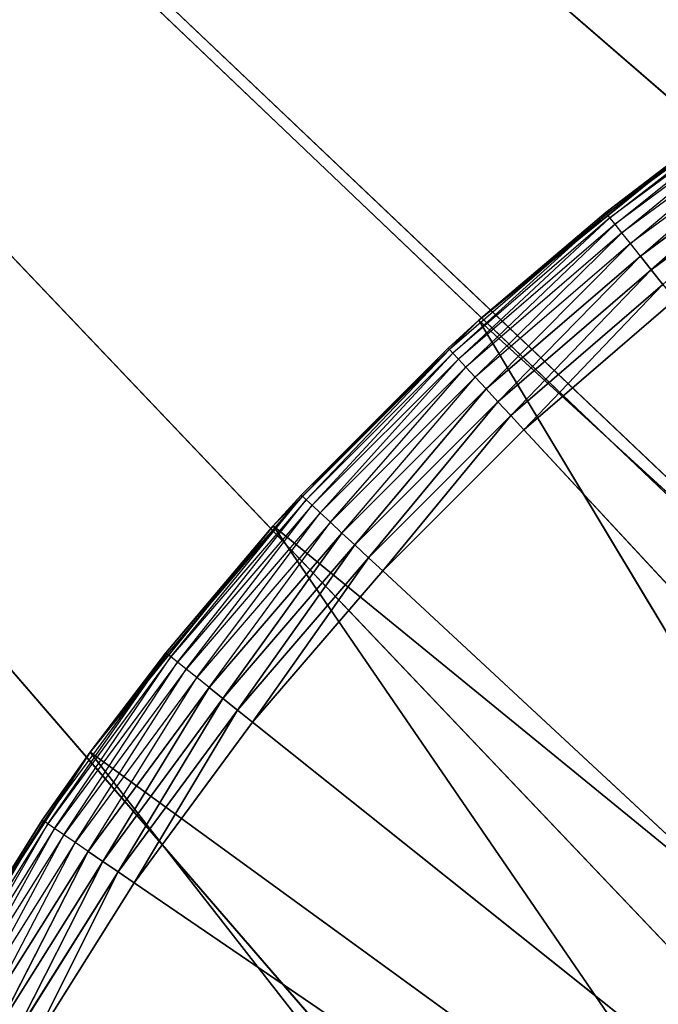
# Model space of a CAD drawing. Extents: x 0.05 to 8.85, y 0.05 to 8.85.
# Tile 342 of 656: x 0.78 to 0.9, y 7.95 to 8.12. Entities that reach past the tile are written whole.
import ezdxf

# ---------------------------------------------------------------- set-up
doc = ezdxf.new("R2010")
doc.units = 0
doc.header["$LTSCALE"] = 2.54
doc.layers.get('0').update_dxf_attribs({"color": 13, "linetype": 'CONTINUOUS'})

# ---------------------------------------------------------------- blocks, each defined once
blk = doc.blocks.new('SZCZOTKA_DO_WC_BEZ_POKRYWK')
at = {"color": 0}
for p, q in [((1.02623, 8.00227, 5.55), (0.07623, 8.82416, 5.55)), ((1.02623, 8.00227, 5.55), (0.07623, 8.82416, 5.55)), ((0.97813, 7.96884, 5.55), (0.07623, 8.82416, 5.55)), ((0.93311, 7.92413, 5.55), (0.07623, 8.82416, 5.55)), ((0.97813, 7.96884, 5.55), (0.07623, 8.82416, 5.55)), ((0.93311, 7.92413, 5.55), (0.07623, 8.82416, 5.55)), ((0.89812, 7.87416, 5.55), (0.07623, 8.82416, 5.55)), ((0.89812, 7.87416, 5.55), (0.07623, 8.82416, 5.55)), ((0.89812, 7.87416, 5.65), (0.07623, 8.82416, 5.65)), ((0.89812, 7.87416, 5.65), (0.07623, 8.82416, 5.65)), ((0.93311, 7.92413, 5.65), (0.07623, 8.82416, 5.65)), ((0.93311, 7.92413, 5.65), (0.07623, 8.82416, 5.65)), ((0.97625, 7.96727, 5.65), (0.07623, 8.82416, 5.65)), ((1.02623, 8.00227, 5.65), (0.07623, 8.82416, 5.65)), ((0.97625, 7.96727, 5.65), (0.07623, 8.82416, 5.65)), ((1.02623, 8.00227, 5.65), (0.07623, 8.82416, 5.65)), ((0.91974, 8.11202, 5.36653), (0.88967, 8.08983, 5.36653)), ((0.89024, 8.08913, 5.36316), (0.91974, 8.11202, 5.36653)), ((0.92025, 8.11128, 5.36316), (0.89024, 8.08913, 5.36316)), ((0.89116, 8.08798, 5.36), (0.92025, 8.11128, 5.36316)), ((0.92108, 8.11006, 5.36), (0.89116, 8.08798, 5.36)), ((0.8924, 8.08641, 5.35714), (0.92108, 8.11006, 5.36)), ((0.92221, 8.10841, 5.35714), (0.8924, 8.08641, 5.35714)), ((0.89394, 8.08449, 5.35468), (0.92221, 8.10841, 5.35714)), ((0.92359, 8.10637, 5.35468), (0.89394, 8.08449, 5.35468)), ((0.89572, 8.08225, 5.35268), (0.92359, 8.10637, 5.35468)), ((0.86666, 8.07073, 5.55), (0.90734, 8.10366, 5.55)), ((0.86666, 8.07073, 5.55), (0.90734, 8.10366, 5.55)), ((0.90734, 8.10366, 5.55), (0.88949, 8.09007, 5.37)), ((0.90734, 8.10366, 5.55), (0.88949, 8.09007, 5.37)), ((0.90734, 8.10366, 5.37), (0.88949, 8.09007, 5.37)), ((0.88967, 8.08983, 5.36653), (0.90734, 8.10366, 5.37)), ((0.9252, 8.10401, 5.35268), (0.89572, 8.08225, 5.35268)), ((0.89769, 8.07978, 5.35121), (0.9252, 8.10401, 5.35268)), ((0.89769, 8.07978, 5.35121), (0.9252, 8.10401, 5.35268)), ((0.92698, 8.1014, 5.35121), (0.89769, 8.07978, 5.35121)), ((0.92698, 8.1014, 5.35121), (0.89769, 8.07978, 5.35121)), ((0.88967, 8.08983, 5.36653), (0.86135, 8.06546, 5.36653)), ((0.86196, 8.0648, 5.36316), (0.88967, 8.08983, 5.36653)), ((0.86666, 8.07073, 5.55), (0.88949, 8.09007, 5.37)), ((0.88949, 8.09007, 5.37), (0.86666, 8.07073, 5.37)), ((0.86666, 8.07073, 5.55), (0.88949, 8.09007, 5.37)), ((0.86666, 8.07073, 5.37), (0.88967, 8.08983, 5.36653)), ((0.88949, 8.09007, 5.37), (0.88967, 8.08983, 5.36653)), ((0.89024, 8.08913, 5.36316), (0.88967, 8.08983, 5.36653)), ((0.89024, 8.08913, 5.36316), (0.86196, 8.0648, 5.36316)), ((0.86297, 8.06372, 5.36), (0.89024, 8.08913, 5.36316)), ((0.89116, 8.08798, 5.36), (0.86297, 8.06372, 5.36)), ((0.86433, 8.06225, 5.35714), (0.89116, 8.08798, 5.36)), ((0.89116, 8.08798, 5.36), (0.89024, 8.08913, 5.36316)), ((0.8924, 8.08641, 5.35714), (0.89116, 8.08798, 5.36)), ((0.8924, 8.08641, 5.35714), (0.86433, 8.06225, 5.35714)), ((0.866, 8.06044, 5.35468), (0.8924, 8.08641, 5.35714)), ((0.89394, 8.08449, 5.35468), (0.8924, 8.08641, 5.35714)), ((0.89394, 8.08449, 5.35468), (0.866, 8.06044, 5.35468)), ((0.86795, 8.05835, 5.35268), (0.89394, 8.08449, 5.35468)), ((0.89572, 8.08225, 5.35268), (0.89394, 8.08449, 5.35468)), ((0.89572, 8.08225, 5.35268), (0.86795, 8.05835, 5.35268)), ((0.87009, 8.05604, 5.35121), (0.89572, 8.08225, 5.35268)), ((0.87009, 8.05604, 5.35121), (0.89572, 8.08225, 5.35268)), ((0.89769, 8.07978, 5.35121), (0.89572, 8.08225, 5.35268)), ((0.89769, 8.07978, 5.35121), (0.89572, 8.08225, 5.35268)), ((0.89769, 8.07978, 5.35121), (0.87009, 8.05604, 5.35121)), ((0.89769, 8.07978, 5.35121), (0.87009, 8.05604, 5.35121)), ((0.87239, 8.05357, 5.3503), (0.89769, 8.07978, 5.35121)), ((0.87239, 8.05357, 5.3503), (0.89769, 8.07978, 5.35121)), ((0.89979, 8.07715, 5.3503), (0.89769, 8.07978, 5.35121)), ((0.89979, 8.07715, 5.3503), (0.89769, 8.07978, 5.35121)), ((0.89979, 8.07715, 5.3503), (0.87239, 8.05357, 5.3503)), ((0.89979, 8.07715, 5.3503), (0.87239, 8.05357, 5.3503)), ((0.87475, 8.05102, 5.35), (0.89979, 8.07715, 5.3503)), ((0.87475, 8.05102, 5.35), (0.89979, 8.07715, 5.3503)), ((0.87475, 8.05102, 5.35), (0.90196, 8.07444, 5.35)), ((0.87475, 8.05102, 5.35), (0.90196, 8.07444, 5.35)), ((0.82966, 8.03372, 5.55), (0.86666, 8.07073, 5.55)), ((0.82966, 8.03372, 5.55), (0.86666, 8.07073, 5.55)), ((0.8347, 8.03924, 5.37), (0.86666, 8.07073, 5.55)), ((0.8347, 8.03924, 5.37), (0.86666, 8.07073, 5.55)), ((0.86666, 8.07073, 5.37), (0.86114, 8.06568, 5.37)), ((0.86114, 8.06568, 5.37), (0.86666, 8.07073, 5.55)), ((0.86114, 8.06568, 5.37), (0.86666, 8.07073, 5.55)), ((0.86666, 8.07073, 5.37), (0.86135, 8.06546, 5.36653)), ((0.86666, 8.07073, 5.37), (0.86666, 8.07073, 5.55)), ((0.86666, 8.07073, 5.37), (0.86666, 8.07073, 5.55)), ((0.86666, 8.07073, 5.55), (0.97813, 7.96884, 5.55)), ((0.86666, 8.07073, 5.55), (0.97813, 7.96884, 5.55)), ((0.86666, 8.07073, 5.55), (0.94609, 7.93875, 5.55)), ((0.86666, 8.07073, 5.55), (0.94609, 7.93875, 5.55)), ((0.86114, 8.06568, 5.37), (0.8347, 8.03924, 5.37)), ((0.86114, 8.06568, 5.37), (0.83493, 8.03904, 5.36653)), ((0.86135, 8.06546, 5.36653), (0.83493, 8.03904, 5.36653)), ((0.83559, 8.03842, 5.36316), (0.86135, 8.06546, 5.36653)), ((0.86196, 8.0648, 5.36316), (0.83559, 8.03842, 5.36316)), ((0.83667, 8.03742, 5.36), (0.86196, 8.0648, 5.36316)), ((0.86114, 8.06568, 5.37), (0.86135, 8.06546, 5.36653)), ((0.86196, 8.0648, 5.36316), (0.86135, 8.06546, 5.36653)), ((0.86297, 8.06372, 5.36), (0.86196, 8.0648, 5.36316)), ((0.86297, 8.06372, 5.36), (0.83667, 8.03742, 5.36)), ((0.83813, 8.03606, 5.35714), (0.86297, 8.06372, 5.36)), ((0.86433, 8.06225, 5.35714), (0.86297, 8.06372, 5.36)), ((0.86433, 8.06225, 5.35714), (0.83813, 8.03606, 5.35714)), ((0.83994, 8.03438, 5.35468), (0.86433, 8.06225, 5.35714)), ((0.866, 8.06044, 5.35468), (0.86433, 8.06225, 5.35714)), ((0.866, 8.06044, 5.35468), (0.83994, 8.03438, 5.35468)), ((0.84203, 8.03244, 5.35268), (0.866, 8.06044, 5.35468)), ((0.86795, 8.05835, 5.35268), (0.866, 8.06044, 5.35468)), ((0.86795, 8.05835, 5.35268), (0.84203, 8.03244, 5.35268)), ((0.84435, 8.03029, 5.35121), (0.86795, 8.05835, 5.35268)), ((0.84435, 8.03029, 5.35121), (0.86795, 8.05835, 5.35268)), ((0.87009, 8.05604, 5.35121), (0.86795, 8.05835, 5.35268)), ((0.87009, 8.05604, 5.35121), (0.86795, 8.05835, 5.35268)), ((0.87009, 8.05604, 5.35121), (0.84435, 8.03029, 5.35121)), ((0.87009, 8.05604, 5.35121), (0.84435, 8.03029, 5.35121)), ((0.84682, 8.028, 5.3503), (0.87009, 8.05604, 5.35121)), ((0.84682, 8.028, 5.3503), (0.87009, 8.05604, 5.35121)), ((0.87239, 8.05357, 5.3503), (0.87009, 8.05604, 5.35121)), ((0.87239, 8.05357, 5.3503), (0.87009, 8.05604, 5.35121)), ((0.87239, 8.05357, 5.3503), (0.84682, 8.028, 5.3503)), ((0.87239, 8.05357, 5.3503), (0.84682, 8.028, 5.3503)), ((0.84937, 8.02564, 5.35), (0.87239, 8.05357, 5.3503)), ((0.84937, 8.02564, 5.35), (0.87239, 8.05357, 5.3503)), ((0.87475, 8.05102, 5.35), (0.87239, 8.05357, 5.3503)), ((0.87475, 8.05102, 5.35), (0.87239, 8.05357, 5.3503)), ((0.84937, 8.02564, 5.35), (0.87475, 8.05102, 5.35)), ((0.84937, 8.02564, 5.35), (0.87475, 8.05102, 5.35)), ((0.87475, 8.05102, 5.35), (1.20123, 7.69916, 5.35)), ((0.87475, 8.05102, 5.35), (1.20123, 7.69916, 5.35)), ((0.81031, 8.0109, 5.37), (0.83493, 8.03904, 5.36653)), ((0.83493, 8.03904, 5.36653), (0.81055, 8.01071, 5.36653)), ((0.81126, 8.01015, 5.36316), (0.83493, 8.03904, 5.36653)), ((0.83559, 8.03842, 5.36316), (0.81126, 8.01015, 5.36316)), ((0.81241, 8.00923, 5.36), (0.83559, 8.03842, 5.36316)), ((0.8347, 8.03924, 5.37), (0.82966, 8.03372, 5.55)), ((0.8347, 8.03924, 5.37), (0.82966, 8.03372, 5.37)), ((0.8347, 8.03924, 5.37), (0.82966, 8.03372, 5.55)), ((0.82966, 8.03372, 5.37), (0.83493, 8.03904, 5.36653)), ((0.8347, 8.03924, 5.37), (0.83493, 8.03904, 5.36653)), ((0.83559, 8.03842, 5.36316), (0.83493, 8.03904, 5.36653)), ((0.83667, 8.03742, 5.36), (0.83559, 8.03842, 5.36316)), ((0.83667, 8.03742, 5.36), (0.81241, 8.00923, 5.36)), ((0.81397, 8.00798, 5.35714), (0.83667, 8.03742, 5.36)), ((0.83813, 8.03606, 5.35714), (0.83667, 8.03742, 5.36)), ((0.83813, 8.03606, 5.35714), (0.81397, 8.00798, 5.35714)), ((0.8159, 8.00645, 5.35468), (0.83813, 8.03606, 5.35714)), ((0.83994, 8.03438, 5.35468), (0.83813, 8.03606, 5.35714)), ((0.79672, 7.99305, 5.55), (0.82966, 8.03372, 5.55)), ((0.79672, 7.99305, 5.55), (0.82966, 8.03372, 5.55)), ((0.82966, 8.03372, 5.37), (0.81031, 8.0109, 5.37)), ((0.81031, 8.0109, 5.37), (0.82966, 8.03372, 5.55)), ((0.81031, 8.0109, 5.37), (0.82966, 8.03372, 5.55)), ((0.83994, 8.03438, 5.35468), (0.8159, 8.00645, 5.35468)), ((0.81813, 8.00467, 5.35268), (0.83994, 8.03438, 5.35468)), ((0.82966, 8.03372, 5.37), (0.82966, 8.03372, 5.55)), ((0.82966, 8.03372, 5.37), (0.82966, 8.03372, 5.55)), ((0.82966, 8.03372, 5.55), (0.94609, 7.93875, 5.55)), ((0.82966, 8.03372, 5.55), (0.94609, 7.93875, 5.55)), ((0.82966, 8.03372, 5.55), (0.91807, 7.90488, 5.55)), ((0.82966, 8.03372, 5.55), (0.91807, 7.90488, 5.55)), ((0.84203, 8.03244, 5.35268), (0.83994, 8.03438, 5.35468)), ((0.84203, 8.03244, 5.35268), (0.81813, 8.00467, 5.35268)), ((0.8206, 8.0027, 5.35121), (0.84203, 8.03244, 5.35268)), ((0.8206, 8.0027, 5.35121), (0.84203, 8.03244, 5.35268)), ((0.84435, 8.03029, 5.35121), (0.84203, 8.03244, 5.35268)), ((0.84435, 8.03029, 5.35121), (0.84203, 8.03244, 5.35268)), ((0.84435, 8.03029, 5.35121), (0.8206, 8.0027, 5.35121)), ((0.84435, 8.03029, 5.35121), (0.8206, 8.0027, 5.35121)), ((0.82324, 8.0006, 5.3503), (0.84435, 8.03029, 5.35121)), ((0.82324, 8.0006, 5.3503), (0.84435, 8.03029, 5.35121)), ((0.84682, 8.028, 5.3503), (0.84435, 8.03029, 5.35121)), ((0.84682, 8.028, 5.3503), (0.84435, 8.03029, 5.35121)), ((0.84682, 8.028, 5.3503), (0.82324, 8.0006, 5.3503)), ((0.84682, 8.028, 5.3503), (0.82324, 8.0006, 5.3503)), ((0.82595, 7.99843, 5.35), (0.84682, 8.028, 5.3503)), ((0.82595, 7.99843, 5.35), (0.84682, 8.028, 5.3503)), ((0.84937, 8.02564, 5.35), (0.84682, 8.028, 5.3503)), ((0.84937, 8.02564, 5.35), (0.84682, 8.028, 5.3503)), ((0.82595, 7.99843, 5.35), (0.84937, 8.02564, 5.35)), ((0.82595, 7.99843, 5.35), (0.84937, 8.02564, 5.35)), ((1.20123, 7.69916, 5.35), (0.84937, 8.02564, 5.35)), ((1.20123, 7.69916, 5.35), (0.84937, 8.02564, 5.35)), ((0.81055, 8.01071, 5.36653), (0.78836, 7.98064, 5.36653)), ((0.78911, 7.98014, 5.36316), (0.81055, 8.01071, 5.36653)), ((0.81126, 8.01015, 5.36316), (0.78911, 7.98014, 5.36316)), ((0.79032, 7.97931, 5.36), (0.81126, 8.01015, 5.36316)), ((0.81031, 8.0109, 5.37), (0.79672, 7.99305, 5.55)), ((0.81031, 8.0109, 5.37), (0.79672, 7.99305, 5.37)), ((0.81031, 8.0109, 5.37), (0.79672, 7.99305, 5.55)), ((0.79672, 7.99305, 5.37), (0.81055, 8.01071, 5.36653)), ((0.81031, 8.0109, 5.37), (0.81055, 8.01071, 5.36653)), ((0.81126, 8.01015, 5.36316), (0.81055, 8.01071, 5.36653)), ((0.81241, 8.00923, 5.36), (0.81126, 8.01015, 5.36316)), ((0.81241, 8.00923, 5.36), (0.79032, 7.97931, 5.36)), ((0.79198, 7.97818, 5.35714), (0.81241, 8.00923, 5.36)), ((0.81397, 8.00798, 5.35714), (0.79198, 7.97818, 5.35714)), ((0.79401, 7.97679, 5.35468), (0.81397, 8.00798, 5.35714)), ((0.81397, 8.00798, 5.35714), (0.81241, 8.00923, 5.36)), ((0.8159, 8.00645, 5.35468), (0.81397, 8.00798, 5.35714)), ((0.8159, 8.00645, 5.35468), (0.79401, 7.97679, 5.35468)), ((0.79637, 7.97518, 5.35268), (0.8159, 8.00645, 5.35468)), ((0.81813, 8.00467, 5.35268), (0.8159, 8.00645, 5.35468)), ((0.81813, 8.00467, 5.35268), (0.79637, 7.97518, 5.35268)), ((0.79898, 7.9734, 5.35121), (0.81813, 8.00467, 5.35268)), ((0.79898, 7.9734, 5.35121), (0.81813, 8.00467, 5.35268)), ((0.8206, 8.0027, 5.35121), (0.81813, 8.00467, 5.35268)), ((0.8206, 8.0027, 5.35121), (0.81813, 8.00467, 5.35268)), ((0.8206, 8.0027, 5.35121), (0.79898, 7.9734, 5.35121)), ((0.8206, 8.0027, 5.35121), (0.79898, 7.9734, 5.35121)), ((0.80177, 7.97151, 5.3503), (0.8206, 8.0027, 5.35121)), ((0.80177, 7.97151, 5.3503), (0.8206, 8.0027, 5.35121)), ((0.82324, 8.0006, 5.3503), (0.8206, 8.0027, 5.35121)), ((0.82324, 8.0006, 5.3503), (0.8206, 8.0027, 5.35121)), ((0.82324, 8.0006, 5.3503), (0.80177, 7.97151, 5.3503)), ((0.82324, 8.0006, 5.3503), (0.80177, 7.97151, 5.3503)), ((0.80464, 7.96955, 5.35), (0.82324, 8.0006, 5.3503)), ((0.80464, 7.96955, 5.35), (0.82324, 8.0006, 5.3503)), ((0.82595, 7.99843, 5.35), (0.82324, 8.0006, 5.3503)), ((0.82595, 7.99843, 5.35), (0.82324, 8.0006, 5.3503)), ((0.80464, 7.96955, 5.35), (0.82595, 7.99843, 5.35)), ((0.80464, 7.96955, 5.35), (0.82595, 7.99843, 5.35)), ((0.82595, 7.99843, 5.35), (1.20123, 7.69916, 5.35)), ((0.82595, 7.99843, 5.35), (1.20123, 7.69916, 5.35)), ((0.76822, 7.94916, 5.55), (0.79672, 7.99305, 5.55)), ((0.76822, 7.94916, 5.55), (0.79672, 7.99305, 5.55)), ((0.79672, 7.99305, 5.37), (0.78811, 7.98082, 5.37)), ((0.78811, 7.98082, 5.37), (0.79672, 7.99305, 5.55)), ((0.78811, 7.98082, 5.37), (0.79672, 7.99305, 5.55)), ((0.79672, 7.99305, 5.37), (0.78836, 7.98064, 5.36653)), ((0.79672, 7.99305, 5.37), (0.79672, 7.99305, 5.55)), ((0.79672, 7.99305, 5.37), (0.79672, 7.99305, 5.55)), ((0.79672, 7.99305, 5.55), (0.91807, 7.90488, 5.55)), ((0.79672, 7.99305, 5.55), (0.91807, 7.90488, 5.55)), ((0.79672, 7.99305, 5.55), (0.89452, 7.86777, 5.55)), ((0.79672, 7.99305, 5.55), (0.89452, 7.86777, 5.55)), ((0.78811, 7.98082, 5.37), (0.76822, 7.94916, 5.55)), ((0.78811, 7.98082, 5.37), (0.76822, 7.94916, 5.37)), ((0.78811, 7.98082, 5.37), (0.76822, 7.94916, 5.55)), ((0.78811, 7.98082, 5.37), (0.76848, 7.949, 5.36653)), ((0.78836, 7.98064, 5.36653), (0.76848, 7.949, 5.36653)), ((0.76926, 7.94855, 5.36316), (0.78836, 7.98064, 5.36653)), ((0.78911, 7.98014, 5.36316), (0.76926, 7.94855, 5.36316)), ((0.77054, 7.94782, 5.36), (0.78911, 7.98014, 5.36316)), ((0.78811, 7.98082, 5.37), (0.78836, 7.98064, 5.36653)), ((0.78911, 7.98014, 5.36316), (0.78836, 7.98064, 5.36653)), ((0.79032, 7.97931, 5.36), (0.78911, 7.98014, 5.36316)), ((0.79032, 7.97931, 5.36), (0.77054, 7.94782, 5.36)), ((0.77227, 7.94682, 5.35714), (0.79032, 7.97931, 5.36)), ((0.79198, 7.97818, 5.35714), (0.77227, 7.94682, 5.35714)), ((0.7744, 7.94558, 5.35468), (0.79198, 7.97818, 5.35714)), ((0.79198, 7.97818, 5.35714), (0.79032, 7.97931, 5.36)), ((0.79401, 7.97679, 5.35468), (0.79198, 7.97818, 5.35714)), ((0.79401, 7.97679, 5.35468), (0.7744, 7.94558, 5.35468)), ((0.77688, 7.94416, 5.35268), (0.79401, 7.97679, 5.35468)), ((0.79637, 7.97518, 5.35268), (0.79401, 7.97679, 5.35468)), ((0.79637, 7.97518, 5.35268), (0.77688, 7.94416, 5.35268)), ((0.77961, 7.94258, 5.35121), (0.79637, 7.97518, 5.35268)), ((0.77961, 7.94258, 5.35121), (0.79637, 7.97518, 5.35268)), ((0.79898, 7.9734, 5.35121), (0.79637, 7.97518, 5.35268)), ((0.79898, 7.9734, 5.35121), (0.79637, 7.97518, 5.35268)), ((0.79898, 7.9734, 5.35121), (0.77961, 7.94258, 5.35121)), ((0.79898, 7.9734, 5.35121), (0.77961, 7.94258, 5.35121)), ((0.78253, 7.94089, 5.3503), (0.79898, 7.9734, 5.35121)), ((0.78253, 7.94089, 5.3503), (0.79898, 7.9734, 5.35121)), ((0.80177, 7.97151, 5.3503), (0.79898, 7.9734, 5.35121)), ((0.80177, 7.97151, 5.3503), (0.79898, 7.9734, 5.35121)), ((0.80177, 7.97151, 5.3503), (0.78253, 7.94089, 5.3503)), ((0.80177, 7.97151, 5.3503), (0.78253, 7.94089, 5.3503)), ((0.78554, 7.93916, 5.35), (0.80177, 7.97151, 5.3503)), ((0.78554, 7.93916, 5.35), (0.80177, 7.97151, 5.3503)), ((0.80464, 7.96955, 5.35), (0.80177, 7.97151, 5.3503)), ((0.80464, 7.96955, 5.35), (0.80177, 7.97151, 5.3503)), ((0.78554, 7.93916, 5.35), (0.80464, 7.96955, 5.35)), ((0.78554, 7.93916, 5.35), (0.80464, 7.96955, 5.35)), ((0.80464, 7.96955, 5.35), (1.20123, 7.69916, 5.35)), ((0.80464, 7.96955, 5.35), (1.20123, 7.69916, 5.35))]:
    blk.add_line(p, q, dxfattribs=at)
mesh = blk.add_polyface(dxfattribs=at)
corners = [(0.85655, 7.63838, 5.55), (0.07623, 0.07416, 5.55), (0.07623, 8.82416, 5.55)]
mesh.append_faces([[corners[k] for k in face] for face in [(0, 1, 2)]], dxfattribs={"color": 0})
mesh = blk.add_polyface(dxfattribs=at)
corners = [(8.82623, 8.82416, 5.55), (1.32094, 8.02805, 5.55), (0.07623, 8.82416, 5.55)]
mesh.append_faces([[corners[k] for k in face] for face in [(0, 1, 2)]], dxfattribs={"color": 0})
mesh = blk.add_polyface(dxfattribs=at)
corners = [(1.32094, 8.02805, 5.55), (1.26201, 8.04384, 5.55), (0.07623, 8.82416, 5.55)]
mesh.append_faces([[corners[k] for k in face] for face in [(0, 1, 2)]], dxfattribs={"color": 0})
mesh = blk.add_polyface(dxfattribs=at)
corners = [(1.26201, 8.04384, 5.55), (1.20123, 8.04916, 5.55), (0.07623, 8.82416, 5.55)]
mesh.append_faces([[corners[k] for k in face] for face in [(0, 1, 2)]], dxfattribs={"color": 0})
mesh = blk.add_polyface(dxfattribs=at)
corners = [(1.20123, 8.04916, 5.55), (1.14045, 8.04384, 5.55), (0.07623, 8.82416, 5.55)]
mesh.append_faces([[corners[k] for k in face] for face in [(0, 1, 2)]], dxfattribs={"color": 0})
mesh = blk.add_polyface(dxfattribs=at)
corners = [(1.14045, 8.04384, 5.55), (1.08152, 8.02805, 5.55), (0.07623, 8.82416, 5.55)]
mesh.append_faces([[corners[k] for k in face] for face in [(0, 1, 2)]], dxfattribs={"color": 0})
mesh = blk.add_polyface(dxfattribs=at)
corners = [(1.08152, 8.02805, 5.55), (1.02623, 8.00227, 5.55), (0.07623, 8.82416, 5.55)]
mesh.append_faces([[corners[k] for k in face] for face in [(0, 1, 2)]], dxfattribs={"color": 0})
mesh = blk.add_polyface(dxfattribs=at)
corners = [(1.02623, 8.00227, 5.55), (0.97813, 7.96884, 5.55), (0.07623, 8.82416, 5.55)]
mesh.append_faces([[corners[k] for k in face] for face in [(0, 1, 2)]], dxfattribs={"color": 0})
mesh = blk.add_polyface(dxfattribs=at)
corners = [(0.97813, 7.96884, 5.55), (0.93311, 7.92413, 5.55), (0.07623, 8.82416, 5.55)]
mesh.append_faces([[corners[k] for k in face] for face in [(0, 1, 2)]], dxfattribs={"color": 0})
mesh = blk.add_polyface(dxfattribs=at)
corners = [(0.93311, 7.92413, 5.55), (0.89812, 7.87416, 5.55), (0.07623, 8.82416, 5.55)]
mesh.append_faces([[corners[k] for k in face] for face in [(0, 1, 2)]], dxfattribs={"color": 0})
mesh = blk.add_polyface(dxfattribs=at)
corners = [(0.89812, 7.87416, 5.55), (0.87234, 7.81886, 5.55), (0.07623, 8.82416, 5.55)]
mesh.append_faces([[corners[k] for k in face] for face in [(0, 1, 2)]], dxfattribs={"color": 0})
mesh = blk.add_polyface(dxfattribs=at)
corners = [(0.87234, 7.81886, 5.55), (0.85655, 7.75993, 5.55), (0.07623, 8.82416, 5.55)]
mesh.append_faces([[corners[k] for k in face] for face in [(0, 1, 2)]], dxfattribs={"color": 0})
mesh = blk.add_polyface(dxfattribs=at)
corners = [(0.85655, 7.75993, 5.55), (0.85123, 7.69916, 5.55), (0.07623, 8.82416, 5.55)]
mesh.append_faces([[corners[k] for k in face] for face in [(0, 1, 2)]], dxfattribs={"color": 0})
mesh = blk.add_polyface(dxfattribs=at)
corners = [(0.85655, 7.63838, 5.55), (0.07623, 8.82416, 5.55), (0.85123, 7.69916, 5.55)]
mesh.append_faces([[corners[k] for k in face] for face in [(0, 1, 2)]], dxfattribs={"color": 0})
mesh = blk.add_polyface(dxfattribs=at)
corners = [(0.87234, 7.57945, 5.65), (0.07623, 8.82416, 5.65), (0.07623, 0.07416, 5.65)]
mesh.append_faces([[corners[k] for k in face] for face in [(0, 1, 2)]], dxfattribs={"color": 0})
mesh = blk.add_polyface(dxfattribs=at)
corners = [(0.87234, 7.57945, 5.65), (0.85655, 7.63838, 5.65), (0.07623, 8.82416, 5.65)]
mesh.append_faces([[corners[k] for k in face] for face in [(0, 1, 2)]], dxfattribs={"color": 0})
mesh = blk.add_polyface(dxfattribs=at)
corners = [(0.85655, 7.63838, 5.65), (0.85123, 7.69916, 5.65), (0.07623, 8.82416, 5.65)]
mesh.append_faces([[corners[k] for k in face] for face in [(0, 1, 2)]], dxfattribs={"color": 0})
mesh = blk.add_polyface(dxfattribs=at)
corners = [(0.85655, 7.75993, 5.65), (0.07623, 8.82416, 5.65), (0.85123, 7.69916, 5.65)]
mesh.append_faces([[corners[k] for k in face] for face in [(0, 1, 2)]], dxfattribs={"color": 0})
mesh = blk.add_polyface(dxfattribs=at)
corners = [(0.87234, 7.81886, 5.65), (0.07623, 8.82416, 5.65), (0.85655, 7.75993, 5.65)]
mesh.append_faces([[corners[k] for k in face] for face in [(0, 1, 2)]], dxfattribs={"color": 0})
mesh = blk.add_polyface(dxfattribs=at)
corners = [(0.89812, 7.87416, 5.65), (0.07623, 8.82416, 5.65), (0.87234, 7.81886, 5.65)]
mesh.append_faces([[corners[k] for k in face] for face in [(0, 1, 2)]], dxfattribs={"color": 0})
mesh = blk.add_polyface(dxfattribs=at)
corners = [(0.93311, 7.92413, 5.65), (0.07623, 8.82416, 5.65), (0.89812, 7.87416, 5.65)]
mesh.append_faces([[corners[k] for k in face] for face in [(0, 1, 2)]], dxfattribs={"color": 0})
mesh = blk.add_polyface(dxfattribs=at)
corners = [(0.97625, 7.96727, 5.65), (0.07623, 8.82416, 5.65), (0.93311, 7.92413, 5.65)]
mesh.append_faces([[corners[k] for k in face] for face in [(0, 1, 2)]], dxfattribs={"color": 0})
mesh = blk.add_polyface(dxfattribs=at)
corners = [(1.02623, 8.00227, 5.65), (0.07623, 8.82416, 5.65), (0.97625, 7.96727, 5.65)]
mesh.append_faces([[corners[k] for k in face] for face in [(0, 1, 2)]], dxfattribs={"color": 0})
mesh = blk.add_polyface(dxfattribs=at)
corners = [(1.08152, 8.02805, 5.65), (0.07623, 8.82416, 5.65), (1.02623, 8.00227, 5.65)]
mesh.append_faces([[corners[k] for k in face] for face in [(0, 1, 2)]], dxfattribs={"color": 0})
mesh = blk.add_polyface(dxfattribs=at)
corners = [(1.14045, 8.04384, 5.65), (0.07623, 8.82416, 5.65), (1.08152, 8.02805, 5.65)]
mesh.append_faces([[corners[k] for k in face] for face in [(0, 1, 2)]], dxfattribs={"color": 0})
mesh = blk.add_polyface(dxfattribs=at)
corners = [(1.20123, 8.04916, 5.65), (0.07623, 8.82416, 5.65), (1.14045, 8.04384, 5.65)]
mesh.append_faces([[corners[k] for k in face] for face in [(0, 1, 2)]], dxfattribs={"color": 0})
mesh = blk.add_polyface(dxfattribs=at)
corners = [(1.26201, 8.04384, 5.65), (0.07623, 8.82416, 5.65), (1.20123, 8.04916, 5.65)]
mesh.append_faces([[corners[k] for k in face] for face in [(0, 1, 2)]], dxfattribs={"color": 0})
mesh = blk.add_polyface(dxfattribs=at)
corners = [(8.82623, 8.82416, 5.65), (0.07623, 8.82416, 5.65), (1.26201, 8.04384, 5.65)]
mesh.append_faces([[corners[k] for k in face] for face in [(0, 1, 2)]], dxfattribs={"color": 0})
mesh = blk.add_polyface(dxfattribs=at)
corners = [(0.90734, 8.10366, 5.55), (0.88949, 8.09007, 5.37), (0.86666, 8.07073, 5.55)]
mesh.append_faces([[corners[k] for k in face] for face in [(0, 1, 2)]], dxfattribs={"color": 0})
mesh = blk.add_polyface(dxfattribs=at)
corners = [(0.97813, 7.96884, 5.55), (0.90734, 8.10366, 5.55), (0.86666, 8.07073, 5.55)]
mesh.append_faces([[corners[k] for k in face] for face in [(0, 1, 2)]], dxfattribs={"color": 0})
mesh = blk.add_polyface(dxfattribs=at)
corners = [(0.90734, 8.10366, 5.55), (0.90734, 8.10366, 5.37), (0.88949, 8.09007, 5.37)]
mesh.append_faces([[corners[k] for k in face] for face in [(0, 1, 2)]], dxfattribs={"color": 0})
mesh = blk.add_polyface(dxfattribs=at)
corners = [(0.9252, 8.10401, 5.35268), (0.89769, 8.07978, 5.35121), (0.89572, 8.08225, 5.35268)]
mesh.append_faces([[corners[k] for k in face] for face in [(0, 1, 2)]], dxfattribs={"color": 0})
mesh = blk.add_polyface(dxfattribs=at)
corners = [(0.92698, 8.1014, 5.35121), (0.89769, 8.07978, 5.35121), (0.9252, 8.10401, 5.35268)]
mesh.append_faces([[corners[k] for k in face] for face in [(0, 1, 2)]], dxfattribs={"color": 0})
mesh = blk.add_polyface(dxfattribs=at)
corners = [(0.92698, 8.1014, 5.35121), (0.89979, 8.07715, 5.3503), (0.89769, 8.07978, 5.35121)]
mesh.append_faces([[corners[k] for k in face] for face in [(0, 1, 2)]], dxfattribs={"color": 0})
mesh = blk.add_polyface(dxfattribs=at)
corners = [(0.86666, 8.07073, 5.55), (0.88949, 8.09007, 5.37), (0.86666, 8.07073, 5.37)]
mesh.append_faces([[corners[k] for k in face] for face in [(0, 1, 2)]], dxfattribs={"color": 0})
mesh = blk.add_polyface(dxfattribs=at)
corners = [(0.89572, 8.08225, 5.35268), (0.87009, 8.05604, 5.35121), (0.86795, 8.05835, 5.35268)]
mesh.append_faces([[corners[k] for k in face] for face in [(0, 1, 2)]], dxfattribs={"color": 0})
mesh = blk.add_polyface(dxfattribs=at)
corners = [(0.89769, 8.07978, 5.35121), (0.87009, 8.05604, 5.35121), (0.89572, 8.08225, 5.35268)]
mesh.append_faces([[corners[k] for k in face] for face in [(0, 1, 2)]], dxfattribs={"color": 0})
mesh = blk.add_polyface(dxfattribs=at)
corners = [(0.89769, 8.07978, 5.35121), (0.87239, 8.05357, 5.3503), (0.87009, 8.05604, 5.35121)]
mesh.append_faces([[corners[k] for k in face] for face in [(0, 1, 2)]], dxfattribs={"color": 0})
mesh = blk.add_polyface(dxfattribs=at)
corners = [(0.89979, 8.07715, 5.3503), (0.87239, 8.05357, 5.3503), (0.89769, 8.07978, 5.35121)]
mesh.append_faces([[corners[k] for k in face] for face in [(0, 1, 2)]], dxfattribs={"color": 0})
mesh = blk.add_polyface(dxfattribs=at)
corners = [(0.89979, 8.07715, 5.3503), (0.87475, 8.05102, 5.35), (0.87239, 8.05357, 5.3503)]
mesh.append_faces([[corners[k] for k in face] for face in [(0, 1, 2)]], dxfattribs={"color": 0})
mesh = blk.add_polyface(dxfattribs=at)
corners = [(0.90196, 8.07444, 5.35), (0.87475, 8.05102, 5.35), (0.89979, 8.07715, 5.3503)]
mesh.append_faces([[corners[k] for k in face] for face in [(0, 1, 2)]], dxfattribs={"color": 0})
mesh = blk.add_polyface(dxfattribs=at)
corners = [(1.20123, 7.69916, 5.35), (0.87475, 8.05102, 5.35), (0.90196, 8.07444, 5.35)]
mesh.append_faces([[corners[k] for k in face] for face in [(0, 1, 2)]], dxfattribs={"color": 0})
mesh = blk.add_polyface(dxfattribs=at)
corners = [(0.86666, 8.07073, 5.55), (0.8347, 8.03924, 5.37), (0.82966, 8.03372, 5.55)]
mesh.append_faces([[corners[k] for k in face] for face in [(0, 1, 2)]], dxfattribs={"color": 0})
mesh = blk.add_polyface(dxfattribs=at)
corners = [(0.94609, 7.93875, 5.55), (0.86666, 8.07073, 5.55), (0.82966, 8.03372, 5.55)]
mesh.append_faces([[corners[k] for k in face] for face in [(0, 1, 2)]], dxfattribs={"color": 0})
mesh = blk.add_polyface(dxfattribs=at)
corners = [(0.86666, 8.07073, 5.55), (0.86114, 8.06568, 5.37), (0.8347, 8.03924, 5.37)]
mesh.append_faces([[corners[k] for k in face] for face in [(0, 1, 2)]], dxfattribs={"color": 0})
mesh = blk.add_polyface(dxfattribs=at)
corners = [(0.86666, 8.07073, 5.55), (0.86666, 8.07073, 5.37), (0.86114, 8.06568, 5.37)]
mesh.append_faces([[corners[k] for k in face] for face in [(0, 1, 2)]], dxfattribs={"color": 0})
mesh = blk.add_polyface(dxfattribs=at)
corners = [(0.97813, 7.96884, 5.55), (0.86666, 8.07073, 5.55), (0.94609, 7.93875, 5.55)]
mesh.append_faces([[corners[k] for k in face] for face in [(0, 1, 2)]], dxfattribs={"color": 0})
mesh = blk.add_polyface(dxfattribs=at)
corners = [(0.86795, 8.05835, 5.35268), (0.84435, 8.03029, 5.35121), (0.84203, 8.03244, 5.35268)]
mesh.append_faces([[corners[k] for k in face] for face in [(0, 1, 2)]], dxfattribs={"color": 0})
mesh = blk.add_polyface(dxfattribs=at)
corners = [(0.87009, 8.05604, 5.35121), (0.84435, 8.03029, 5.35121), (0.86795, 8.05835, 5.35268)]
mesh.append_faces([[corners[k] for k in face] for face in [(0, 1, 2)]], dxfattribs={"color": 0})
mesh = blk.add_polyface(dxfattribs=at)
corners = [(0.87009, 8.05604, 5.35121), (0.84682, 8.028, 5.3503), (0.84435, 8.03029, 5.35121)]
mesh.append_faces([[corners[k] for k in face] for face in [(0, 1, 2)]], dxfattribs={"color": 0})
mesh = blk.add_polyface(dxfattribs=at)
corners = [(0.87239, 8.05357, 5.3503), (0.84682, 8.028, 5.3503), (0.87009, 8.05604, 5.35121)]
mesh.append_faces([[corners[k] for k in face] for face in [(0, 1, 2)]], dxfattribs={"color": 0})
mesh = blk.add_polyface(dxfattribs=at)
corners = [(0.87239, 8.05357, 5.3503), (0.84937, 8.02564, 5.35), (0.84682, 8.028, 5.3503)]
mesh.append_faces([[corners[k] for k in face] for face in [(0, 1, 2)]], dxfattribs={"color": 0})
mesh = blk.add_polyface(dxfattribs=at)
corners = [(0.87475, 8.05102, 5.35), (0.84937, 8.02564, 5.35), (0.87239, 8.05357, 5.3503)]
mesh.append_faces([[corners[k] for k in face] for face in [(0, 1, 2)]], dxfattribs={"color": 0})
mesh = blk.add_polyface(dxfattribs=at)
corners = [(1.20123, 7.69916, 5.35), (0.84937, 8.02564, 5.35), (0.87475, 8.05102, 5.35)]
mesh.append_faces([[corners[k] for k in face] for face in [(0, 1, 2)]], dxfattribs={"color": 0})
mesh = blk.add_polyface(dxfattribs=at)
corners = [(0.8347, 8.03924, 5.37), (0.82966, 8.03372, 5.37), (0.82966, 8.03372, 5.55)]
mesh.append_faces([[corners[k] for k in face] for face in [(0, 1, 2)]], dxfattribs={"color": 0})
mesh = blk.add_polyface(dxfattribs=at)
corners = [(0.82966, 8.03372, 5.55), (0.81031, 8.0109, 5.37), (0.79672, 7.99305, 5.55)]
mesh.append_faces([[corners[k] for k in face] for face in [(0, 1, 2)]], dxfattribs={"color": 0})
mesh = blk.add_polyface(dxfattribs=at)
corners = [(0.91807, 7.90488, 5.55), (0.82966, 8.03372, 5.55), (0.79672, 7.99305, 5.55)]
mesh.append_faces([[corners[k] for k in face] for face in [(0, 1, 2)]], dxfattribs={"color": 0})
mesh = blk.add_polyface(dxfattribs=at)
corners = [(0.82966, 8.03372, 5.37), (0.81031, 8.0109, 5.37), (0.82966, 8.03372, 5.55)]
mesh.append_faces([[corners[k] for k in face] for face in [(0, 1, 2)]], dxfattribs={"color": 0})
mesh = blk.add_polyface(dxfattribs=at)
corners = [(0.94609, 7.93875, 5.55), (0.82966, 8.03372, 5.55), (0.91807, 7.90488, 5.55)]
mesh.append_faces([[corners[k] for k in face] for face in [(0, 1, 2)]], dxfattribs={"color": 0})
mesh = blk.add_polyface(dxfattribs=at)
corners = [(0.84203, 8.03244, 5.35268), (0.8206, 8.0027, 5.35121), (0.81813, 8.00467, 5.35268)]
mesh.append_faces([[corners[k] for k in face] for face in [(0, 1, 2)]], dxfattribs={"color": 0})
mesh = blk.add_polyface(dxfattribs=at)
corners = [(0.84435, 8.03029, 5.35121), (0.8206, 8.0027, 5.35121), (0.84203, 8.03244, 5.35268)]
mesh.append_faces([[corners[k] for k in face] for face in [(0, 1, 2)]], dxfattribs={"color": 0})
mesh = blk.add_polyface(dxfattribs=at)
corners = [(0.84435, 8.03029, 5.35121), (0.82324, 8.0006, 5.3503), (0.8206, 8.0027, 5.35121)]
mesh.append_faces([[corners[k] for k in face] for face in [(0, 1, 2)]], dxfattribs={"color": 0})
mesh = blk.add_polyface(dxfattribs=at)
corners = [(0.84682, 8.028, 5.3503), (0.82324, 8.0006, 5.3503), (0.84435, 8.03029, 5.35121)]
mesh.append_faces([[corners[k] for k in face] for face in [(0, 1, 2)]], dxfattribs={"color": 0})
mesh = blk.add_polyface(dxfattribs=at)
corners = [(0.84682, 8.028, 5.3503), (0.82595, 7.99843, 5.35), (0.82324, 8.0006, 5.3503)]
mesh.append_faces([[corners[k] for k in face] for face in [(0, 1, 2)]], dxfattribs={"color": 0})
mesh = blk.add_polyface(dxfattribs=at)
corners = [(0.84937, 8.02564, 5.35), (0.82595, 7.99843, 5.35), (0.84682, 8.028, 5.3503)]
mesh.append_faces([[corners[k] for k in face] for face in [(0, 1, 2)]], dxfattribs={"color": 0})
mesh = blk.add_polyface(dxfattribs=at)
corners = [(1.20123, 7.69916, 5.35), (0.82595, 7.99843, 5.35), (0.84937, 8.02564, 5.35)]
mesh.append_faces([[corners[k] for k in face] for face in [(0, 1, 2)]], dxfattribs={"color": 0})
mesh = blk.add_polyface(dxfattribs=at)
corners = [(0.81031, 8.0109, 5.37), (0.79672, 7.99305, 5.37), (0.79672, 7.99305, 5.55)]
mesh.append_faces([[corners[k] for k in face] for face in [(0, 1, 2)]], dxfattribs={"color": 0})
mesh = blk.add_polyface(dxfattribs=at)
corners = [(0.81813, 8.00467, 5.35268), (0.79898, 7.9734, 5.35121), (0.79637, 7.97518, 5.35268)]
mesh.append_faces([[corners[k] for k in face] for face in [(0, 1, 2)]], dxfattribs={"color": 0})
mesh = blk.add_polyface(dxfattribs=at)
corners = [(0.8206, 8.0027, 5.35121), (0.79898, 7.9734, 5.35121), (0.81813, 8.00467, 5.35268)]
mesh.append_faces([[corners[k] for k in face] for face in [(0, 1, 2)]], dxfattribs={"color": 0})
mesh = blk.add_polyface(dxfattribs=at)
corners = [(0.8206, 8.0027, 5.35121), (0.80177, 7.97151, 5.3503), (0.79898, 7.9734, 5.35121)]
mesh.append_faces([[corners[k] for k in face] for face in [(0, 1, 2)]], dxfattribs={"color": 0})
mesh = blk.add_polyface(dxfattribs=at)
corners = [(0.82324, 8.0006, 5.3503), (0.80177, 7.97151, 5.3503), (0.8206, 8.0027, 5.35121)]
mesh.append_faces([[corners[k] for k in face] for face in [(0, 1, 2)]], dxfattribs={"color": 0})
mesh = blk.add_polyface(dxfattribs=at)
corners = [(0.82324, 8.0006, 5.3503), (0.80464, 7.96955, 5.35), (0.80177, 7.97151, 5.3503)]
mesh.append_faces([[corners[k] for k in face] for face in [(0, 1, 2)]], dxfattribs={"color": 0})
mesh = blk.add_polyface(dxfattribs=at)
corners = [(0.82595, 7.99843, 5.35), (0.80464, 7.96955, 5.35), (0.82324, 8.0006, 5.3503)]
mesh.append_faces([[corners[k] for k in face] for face in [(0, 1, 2)]], dxfattribs={"color": 0})
mesh = blk.add_polyface(dxfattribs=at)
corners = [(1.20123, 7.69916, 5.35), (0.80464, 7.96955, 5.35), (0.82595, 7.99843, 5.35)]
mesh.append_faces([[corners[k] for k in face] for face in [(0, 1, 2)]], dxfattribs={"color": 0})
mesh = blk.add_polyface(dxfattribs=at)
corners = [(0.79672, 7.99305, 5.55), (0.78811, 7.98082, 5.37), (0.76822, 7.94916, 5.55)]
mesh.append_faces([[corners[k] for k in face] for face in [(0, 1, 2)]], dxfattribs={"color": 0})
mesh = blk.add_polyface(dxfattribs=at)
corners = [(0.89452, 7.86777, 5.55), (0.79672, 7.99305, 5.55), (0.76822, 7.94916, 5.55)]
mesh.append_faces([[corners[k] for k in face] for face in [(0, 1, 2)]], dxfattribs={"color": 0})
mesh = blk.add_polyface(dxfattribs=at)
corners = [(0.79672, 7.99305, 5.37), (0.78811, 7.98082, 5.37), (0.79672, 7.99305, 5.55)]
mesh.append_faces([[corners[k] for k in face] for face in [(0, 1, 2)]], dxfattribs={"color": 0})
mesh = blk.add_polyface(dxfattribs=at)
corners = [(0.91807, 7.90488, 5.55), (0.79672, 7.99305, 5.55), (0.89452, 7.86777, 5.55)]
mesh.append_faces([[corners[k] for k in face] for face in [(0, 1, 2)]], dxfattribs={"color": 0})
mesh = blk.add_polyface(dxfattribs=at)
corners = [(0.78811, 7.98082, 5.37), (0.76822, 7.94916, 5.37), (0.76822, 7.94916, 5.55)]
mesh.append_faces([[corners[k] for k in face] for face in [(0, 1, 2)]], dxfattribs={"color": 0})
mesh = blk.add_polyface(dxfattribs=at)
corners = [(0.79637, 7.97518, 5.35268), (0.77961, 7.94258, 5.35121), (0.77688, 7.94416, 5.35268)]
mesh.append_faces([[corners[k] for k in face] for face in [(0, 1, 2)]], dxfattribs={"color": 0})
mesh = blk.add_polyface(dxfattribs=at)
corners = [(0.79898, 7.9734, 5.35121), (0.77961, 7.94258, 5.35121), (0.79637, 7.97518, 5.35268)]
mesh.append_faces([[corners[k] for k in face] for face in [(0, 1, 2)]], dxfattribs={"color": 0})
mesh = blk.add_polyface(dxfattribs=at)
corners = [(0.79898, 7.9734, 5.35121), (0.78253, 7.94089, 5.3503), (0.77961, 7.94258, 5.35121)]
mesh.append_faces([[corners[k] for k in face] for face in [(0, 1, 2)]], dxfattribs={"color": 0})
mesh = blk.add_polyface(dxfattribs=at)
corners = [(0.80177, 7.97151, 5.3503), (0.78253, 7.94089, 5.3503), (0.79898, 7.9734, 5.35121)]
mesh.append_faces([[corners[k] for k in face] for face in [(0, 1, 2)]], dxfattribs={"color": 0})
mesh = blk.add_polyface(dxfattribs=at)
corners = [(0.80177, 7.97151, 5.3503), (0.78554, 7.93916, 5.35), (0.78253, 7.94089, 5.3503)]
mesh.append_faces([[corners[k] for k in face] for face in [(0, 1, 2)]], dxfattribs={"color": 0})
mesh = blk.add_polyface(dxfattribs=at)
corners = [(0.80464, 7.96955, 5.35), (0.78554, 7.93916, 5.35), (0.80177, 7.97151, 5.3503)]
mesh.append_faces([[corners[k] for k in face] for face in [(0, 1, 2)]], dxfattribs={"color": 0})
mesh = blk.add_polyface(dxfattribs=at)
corners = [(1.20123, 7.69916, 5.35), (0.78554, 7.93916, 5.35), (0.80464, 7.96955, 5.35)]
mesh.append_faces([[corners[k] for k in face] for face in [(0, 1, 2)]], dxfattribs={"color": 0})
mesh = blk.add_polyface(dxfattribs=at)
corners = [(0.87581, 7.828, 5.55), (0.76822, 7.94916, 5.55), (0.74446, 7.90252, 5.55)]
mesh.append_faces([[corners[k] for k in face] for face in [(0, 1, 2)]], dxfattribs={"color": 0})
mesh = blk.add_polyface(dxfattribs=at)
corners = [(0.89452, 7.86777, 5.55), (0.76822, 7.94916, 5.55), (0.87581, 7.828, 5.55)]
mesh.append_faces([[corners[k] for k in face] for face in [(0, 1, 2)]], dxfattribs={"color": 0})

msp = doc.modelspace()

# ---------------------------------------------------------------- block references
at = {"color": 0}
msp.add_blockref('SZCZOTKA_DO_WC_BEZ_POKRYWK', (0, 0), dxfattribs=at)

doc.saveas('drawing.dxf')
